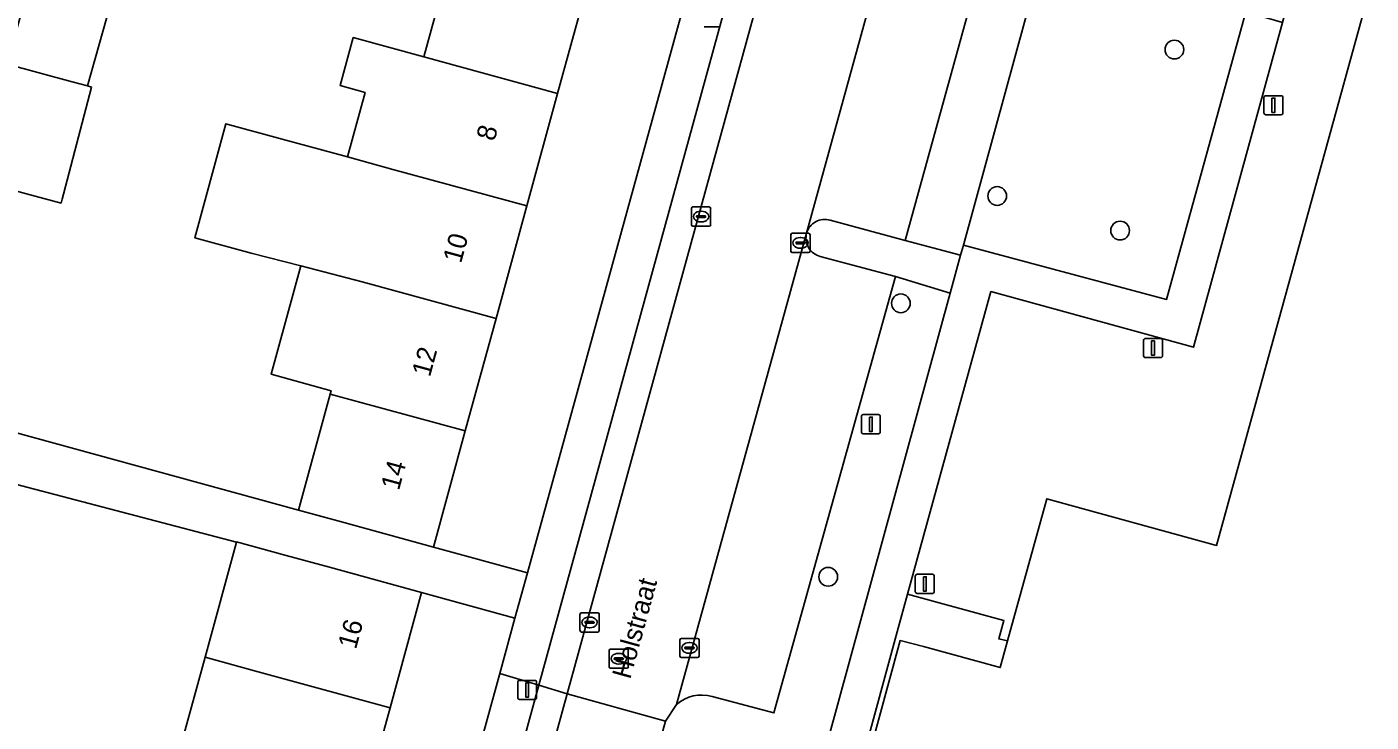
# Model space of a CAD drawing. Extents: x 159817 to 160765, y 380688 to 381638.
# Drawn here: x 160362.8 to 160433.1, y 381073.9 to 381110.3 of the extents above; entities that cross this region are included whole.
import ezdxf

# ---------------------------------------------------------------- set-up
doc = ezdxf.new("R2010")
doc.units = 0
for name, color, linetype in [('IMGEO_Boom', 7, 'Continuous'), ('IMGEO_Erf', 7, 'Continuous'), ('IMGEO_Groenvoorziening', 7, 'Continuous'), ('IMGEO_Kolk', 7, 'Continuous'), ('IMGEO_Lichtmast', 7, 'Continuous'), ('IMGEO_Openbare_ruimte_label', 7, 'Continuous'), ('IMGEO_Pand', 7, 'Continuous'), ('IMGEO_Pand_nummerreeks', 7, 'Continuous'), ('IMGEO_Parkeervlak_open', 7, 'Continuous'), ('IMGEO_Rijbaan_lokaal_open', 7, 'Continuous'), ('IMGEO_Rioolput', 7, 'Continuous'), ('IMGEO_Voetpad_gesloten', 7, 'Continuous'), ('IMGEO_Voetpad_open', 7, 'Continuous')]:
    doc.layers.add(name, color=color, linetype=linetype)

msp = doc.modelspace()

# ---------------------------------------------------------------- linework, layer by layer
at = {"layer": 'IMGEO_Boom'}
for centre in [(160422.765, 381109.093), (160413.5, 381101.436), (160419.927, 381099.627), (160408.463, 381095.823), (160404.664, 381081.521)]:
    msp.add_circle(centre, 0.489, dxfattribs=at)
at = {"layer": 'IMGEO_Erf'}
for points in [[(160400.372, 381123.275), (160395.392, 381124.641), (160393.68, 381118.378), (160392.123, 381112.683), (160390.515, 381106.8), (160388.906, 381100.915), (160387.298, 381095.031), (160385.689, 381089.146), (160384.03, 381083.076), (160388.938, 381081.725)], [(160387.492, 381076.468), (160388.286, 381079.355), (160383.403, 381080.699), (160381.753, 381074.664), (160380.145, 381068.781), (160378.536, 381062.896), (160376.928, 381057.013), (160375.319, 381051.127), (160373.711, 381045.244), (160372.102, 381039.359), (160370.453, 381033.326), (160375.259, 381032.013)]]:
    msp.add_lwpolyline(points, close=True, dxfattribs=at)
for points in [[(160367.533, 381112.903), (160365.94, 381107.189), (160366.15, 381107.131), (160364.681, 381101.536), (160364.613, 381101.273), (160364.557, 381101.061), (160362.747, 381101.556)], [(160356.8, 381090.525), (160376.964, 381085.008), (160378.623, 381091.077), (160378.671, 381091.254), (160375.534, 381092.111), (160377.083, 381097.776), (160374.484, 381098.449), (160371.548, 381099.251), (160373.176, 381105.211), (160376.112, 381104.409), (160379.525, 381103.477), (160380.447, 381106.855), (160379.141, 381107.212), (160379.826, 381109.72), (160383.515, 381108.712), (160384.421, 381112.025)], [(160345.919, 381040.029), (160363.368, 381035.262), (160365.017, 381041.296), (160362.073, 381042.101), (160363.681, 381047.985), (160362.783, 381048.23), (160364.391, 381054.115), (160365.651, 381053.77), (160367.258, 381059.656), (160367.016, 381059.722), (160364.891, 381060.303), (160363.112, 381060.789), (160364.721, 381066.673), (160368.865, 381065.54), (160370.472, 381071.424), (160372.08, 381077.309), (160373.727, 381083.335), (160360.029, 381086.927)]]:
    msp.add_lwpolyline(points, dxfattribs=at)
at = {"layer": 'IMGEO_Groenvoorziening'}
for points in [[(160434.626, 381133.097), (160428.423, 381110.508), (160423.761, 381093.53), (160413.169, 381096.433), (160408.813, 381080.606), (160413.849, 381079.234), (160413.581, 381078.273), (160414.044, 381078.179), (160416.088, 381085.603), (160424.975, 381083.16), (160433.195, 381113.013), (160433.532, 381112.921), (160438.229, 381129.982), (160438.42, 381129.933), (160438.953, 381131.902)], [(160419.845, 381128.521), (160417.01, 381129.305), (160416.369, 381126.977), (160408.692, 381099.1), (160411.588, 381098.341), (160411.733, 381098.87)], [(160426.5, 381111.072), (160430.496, 381125.575), (160419.845, 381128.521), (160411.733, 381098.87), (160422.353, 381096.025)]]:
    msp.add_lwpolyline(points, close=True, dxfattribs=at)
for points in [[(160411.044, 381096.35), (160408.176, 381097.219), (160401.828, 381074.405), (160398.59, 381075.263)], [(160396.736, 381074.846), (160396.163, 381073.967), (160395.878, 381072.958), (160404.035, 381070.73), (160411.044, 381096.35)]]:
    msp.add_lwpolyline(points, dxfattribs=at)
msp.add_arc((160398.047, 381073.349), 1.99, 74.15231, 131.19964, dxfattribs=at)
at = {"layer": 'IMGEO_Kolk'}
for p, q in [((160397.517, 381099.936), (160397.517, 381100.788)), ((160397.592, 381100.862), (160398.444, 381100.862)), ((160398.518, 381100.788), (160398.518, 381099.936)), ((160397.776, 381100.356), (160397.776, 381100.368)), ((160398.214, 381100.319), (160397.816, 381100.319)), ((160397.819, 381100.405), (160398.217, 381100.405)), ((160398.028, 381100.082), (160398.003, 381100.082)), ((160398.005, 381100.642), (160398.03, 381100.642)), ((160398.26, 381100.368), (160398.26, 381100.356)), ((160398.444, 381099.862), (160397.592, 381099.862)), ((160402.712, 381098.558), (160402.712, 381099.41)), ((160402.787, 381099.484), (160403.639, 381099.484)), ((160403.713, 381099.41), (160403.713, 381098.558)), ((160402.971, 381098.978), (160402.971, 381098.99)), ((160403.409, 381098.941), (160403.011, 381098.941)), ((160403.014, 381099.027), (160403.412, 381099.027)), ((160403.223, 381098.704), (160403.198, 381098.704)), ((160403.2, 381099.264), (160403.225, 381099.264)), ((160403.455, 381098.99), (160403.455, 381098.978)), ((160403.639, 381098.484), (160402.787, 381098.484)), ((160391.686, 381078.706), (160391.686, 381079.558)), ((160391.761, 381079.632), (160392.613, 381079.632)), ((160391.945, 381079.126), (160391.945, 381079.138)), ((160392.383, 381079.089), (160391.985, 381079.089)), ((160391.988, 381079.175), (160392.386, 381079.175)), ((160392.174, 381079.412), (160392.199, 381079.412)), ((160392.429, 381079.138), (160392.429, 381079.126)), ((160392.687, 381079.558), (160392.687, 381078.706)), ((160392.613, 381078.632), (160391.761, 381078.632)), ((160392.197, 381078.852), (160392.172, 381078.852)), ((160396.985, 381078.3), (160397.837, 381078.3)), ((160396.91, 381077.374), (160396.91, 381078.226)), ((160397.169, 381077.794), (160397.169, 381077.806)), ((160397.607, 381077.757), (160397.209, 381077.757)), ((160397.212, 381077.843), (160397.61, 381077.843)), ((160397.398, 381078.08), (160397.423, 381078.08)), ((160397.653, 381077.806), (160397.653, 381077.794)), ((160397.911, 381078.226), (160397.911, 381077.374)), ((160397.837, 381077.3), (160396.985, 381077.3)), ((160397.421, 381077.52), (160397.396, 381077.52))]:
    msp.add_line(p, q, dxfattribs=at)
for points in [[(160397.517, 381099.936), (160397.517, 381100.788)], [(160397.592, 381100.862), (160398.444, 381100.862)], [(160398.518, 381100.788), (160398.518, 381099.936)], [(160398.444, 381099.862), (160397.592, 381099.862)], [(160402.712, 381098.558), (160402.712, 381099.41)], [(160402.787, 381099.484), (160403.639, 381099.484)], [(160403.713, 381099.41), (160403.713, 381098.558)], [(160403.639, 381098.484), (160402.787, 381098.484)], [(160391.686, 381078.706), (160391.686, 381079.558)], [(160391.761, 381079.632), (160392.613, 381079.632)], [(160392.687, 381079.558), (160392.687, 381078.706)], [(160392.613, 381078.632), (160391.761, 381078.632)], [(160396.985, 381078.3), (160397.837, 381078.3)], [(160396.91, 381077.374), (160396.91, 381078.226)], [(160397.911, 381078.226), (160397.911, 381077.374)], [(160397.837, 381077.3), (160396.985, 381077.3)]]:
    msp.add_lwpolyline(points, dxfattribs=at)
for centre, radius, start, end in [((160397.594, 381100.786), 0.0765, 91.55205, 178.44795), ((160397.594, 381100.786), 0.0765, 91.55205, 178.44795), ((160398.442, 381100.786), 0.0765, 1.55205, 88.44795), ((160398.442, 381100.786), 0.0765, 1.55205, 88.44795), ((160397.816, 381100.365), 0.0403, 85.87752, 175.75265), ((160397.813, 381100.355), 0.0366, 178.93798, 274.71019), ((160398.217, 381100.362), 0.043, 264.86636, 352.45326), ((160398.221, 381100.367), 0.0386, 1.73085, 96.63898), ((160397.594, 381099.938), 0.0765, 181.55205, 268.44795), ((160397.594, 381099.938), 0.0765, 181.55205, 268.44795), ((160398.442, 381099.938), 0.0765, 271.55205, 358.44795), ((160398.442, 381099.938), 0.0765, 271.55205, 358.44795), ((160402.789, 381099.408), 0.0765, 91.55205, 178.44795), ((160402.789, 381099.408), 0.0765, 91.55205, 178.44795), ((160403.637, 381099.408), 0.0765, 1.55205, 88.44795), ((160403.637, 381099.408), 0.0765, 1.55205, 88.44795), ((160403.011, 381098.987), 0.0403, 85.87752, 175.75265), ((160403.008, 381098.977), 0.0366, 178.93798, 274.71019), ((160403.412, 381098.984), 0.043, 264.86636, 352.45326), ((160403.416, 381098.989), 0.0386, 1.73085, 96.63898), ((160402.789, 381098.56), 0.0765, 181.55205, 268.44795), ((160402.789, 381098.56), 0.0765, 181.55205, 268.44795), ((160403.637, 381098.56), 0.0765, 271.55205, 358.44795), ((160403.637, 381098.56), 0.0765, 271.55205, 358.44795), ((160391.763, 381079.556), 0.0765, 91.55205, 178.44795), ((160391.763, 381079.556), 0.0765, 91.55205, 178.44795), ((160391.985, 381079.135), 0.0403, 85.87752, 175.75265), ((160391.982, 381079.125), 0.0366, 178.93798, 274.71019), ((160392.386, 381079.132), 0.043, 264.86636, 352.45326), ((160392.39, 381079.137), 0.0386, 1.73085, 96.63898), ((160392.611, 381079.556), 0.0765, 1.55205, 88.44795), ((160392.611, 381079.556), 0.0765, 1.55205, 88.44795), ((160391.763, 381078.708), 0.0765, 181.55205, 268.44795), ((160391.763, 381078.708), 0.0765, 181.55205, 268.44795), ((160392.611, 381078.708), 0.0765, 271.55205, 358.44795), ((160392.611, 381078.708), 0.0765, 271.55205, 358.44795), ((160396.987, 381078.224), 0.0765, 91.55205, 178.44795), ((160396.987, 381078.224), 0.0765, 91.55205, 178.44795), ((160397.835, 381078.224), 0.0765, 1.55205, 88.44795), ((160397.835, 381078.224), 0.0765, 1.55205, 88.44795), ((160397.209, 381077.803), 0.0403, 85.87752, 175.75265), ((160397.206, 381077.793), 0.0366, 178.93798, 274.71019), ((160397.61, 381077.8), 0.043, 264.86636, 352.45326), ((160397.614, 381077.805), 0.0386, 1.73085, 96.63898), ((160396.987, 381077.376), 0.0765, 181.55205, 268.44795), ((160396.987, 381077.376), 0.0765, 181.55205, 268.44795), ((160397.835, 381077.376), 0.0765, 271.55205, 358.44795), ((160397.835, 381077.376), 0.0765, 271.55205, 358.44795)]:
    msp.add_arc(centre, radius, start, end, dxfattribs=at)
for centre, major_axis, ratio, start_param, end_param in [((160398.004, 381100.362), (-0.387, 0.002), 0.722429, 4.712389, 7.853982), ((160398.029, 381100.362), (-0.39, 0.002), 0.717154, 1.570796, 4.712389), ((160403.199, 381098.984), (-0.387, 0.002), 0.722429, 4.712389, 7.853982), ((160403.224, 381098.984), (-0.39, 0.002), 0.717154, 1.570796, 4.712389), ((160392.173, 381079.132), (-0.387, 0.002), 0.722429, 4.712389, 7.853982), ((160392.198, 381079.132), (-0.39, 0.002), 0.717154, 1.570796, 4.712389), ((160397.397, 381077.8), (-0.387, 0.002), 0.722429, 4.712389, 7.853982), ((160397.422, 381077.8), (-0.39, 0.002), 0.717154, 1.570796, 4.712389)]:
    msp.add_ellipse(centre, major_axis=major_axis, ratio=ratio, start_param=start_param, end_param=end_param, dxfattribs=at)
at = {"layer": 'IMGEO_Lichtmast'}
for p, q in [((160398.968, 381110.28), (160398.178, 381110.28)), ((160398.178, 381110.28), (160398.968, 381110.28)), ((160427.449, 381105.782), (160427.449, 381106.582)), ((160427.449, 381106.582), (160427.449, 381105.782)), ((160427.549, 381106.682), (160428.339, 381106.682)), ((160428.339, 381106.682), (160427.549, 381106.682)), ((160428.439, 381106.582), (160428.439, 381105.782)), ((160428.439, 381105.782), (160428.439, 381106.582)), ((160428.339, 381105.682), (160427.549, 381105.682)), ((160427.549, 381105.682), (160428.339, 381105.682)), ((160421.155, 381093.086), (160421.155, 381093.886)), ((160421.155, 381093.886), (160421.155, 381093.086)), ((160421.255, 381093.986), (160422.045, 381093.986)), ((160422.045, 381093.986), (160421.255, 381093.986)), ((160422.145, 381093.886), (160422.145, 381093.086)), ((160422.145, 381093.086), (160422.145, 381093.886)), ((160422.045, 381092.986), (160421.255, 381092.986)), ((160421.255, 381092.986), (160422.045, 381092.986)), ((160406.399, 381089.1), (160406.399, 381089.9)), ((160406.399, 381089.9), (160406.399, 381089.1)), ((160406.499, 381090), (160407.289, 381090)), ((160407.289, 381090), (160406.499, 381090)), ((160407.389, 381089.9), (160407.389, 381089.1)), ((160407.389, 381089.1), (160407.389, 381089.9)), ((160407.289, 381089), (160406.499, 381089)), ((160406.499, 381089), (160407.289, 381089)), ((160409.219, 381080.751), (160409.219, 381081.551)), ((160409.219, 381081.551), (160409.219, 381080.751)), ((160409.319, 381081.651), (160410.109, 381081.651)), ((160410.109, 381081.651), (160409.319, 381081.651)), ((160410.209, 381081.551), (160410.209, 381080.751)), ((160410.209, 381080.751), (160410.209, 381081.551)), ((160410.109, 381080.651), (160409.319, 381080.651)), ((160409.319, 381080.651), (160410.109, 381080.651)), ((160388.427, 381075.205), (160388.427, 381076.005)), ((160388.427, 381076.005), (160388.427, 381075.205)), ((160388.527, 381076.105), (160389.317, 381076.105)), ((160389.317, 381076.105), (160388.527, 381076.105)), ((160389.417, 381076.005), (160389.417, 381075.205)), ((160389.417, 381075.205), (160389.417, 381076.005)), ((160389.317, 381075.105), (160388.527, 381075.105)), ((160388.527, 381075.105), (160389.317, 381075.105))]:
    msp.add_line(p, q, dxfattribs=at)
for points in [[(160427.869, 381106.557), (160428.019, 381106.557), (160428.019, 381105.807), (160427.869, 381105.807), (160427.869, 381106.557)], [(160421.575, 381093.861), (160421.725, 381093.861), (160421.725, 381093.111), (160421.575, 381093.111), (160421.575, 381093.861)], [(160406.819, 381089.875), (160406.969, 381089.875), (160406.969, 381089.125), (160406.819, 381089.125), (160406.819, 381089.875)], [(160409.639, 381081.526), (160409.789, 381081.526), (160409.789, 381080.776), (160409.639, 381080.776), (160409.639, 381081.526)], [(160388.847, 381075.98), (160388.997, 381075.98), (160388.997, 381075.23), (160388.847, 381075.23), (160388.847, 381075.98)]]:
    msp.add_lwpolyline(points, dxfattribs=at)
for centre, start, end in [((160427.549, 381106.582), 90, 180), ((160427.549, 381106.582), 90, 180), ((160428.339, 381106.582), 0, 90), ((160428.339, 381106.582), 360, 90), ((160427.549, 381105.782), 180, 270), ((160427.549, 381105.782), 180, 270), ((160428.339, 381105.782), 270, 0), ((160428.339, 381105.782), 270, 0), ((160421.255, 381093.886), 90, 180), ((160421.255, 381093.886), 90, 180), ((160422.045, 381093.886), 0, 90), ((160422.045, 381093.886), 360, 90), ((160421.255, 381093.086), 180, 270), ((160421.255, 381093.086), 180, 270), ((160422.045, 381093.086), 270, 0), ((160422.045, 381093.086), 270, 0), ((160406.499, 381089.9), 90, 180), ((160406.499, 381089.9), 90, 180), ((160407.289, 381089.9), 0, 90), ((160407.289, 381089.9), 360, 90), ((160406.499, 381089.1), 180, 270), ((160406.499, 381089.1), 180, 270), ((160407.289, 381089.1), 270, 0), ((160407.289, 381089.1), 270, 0), ((160409.319, 381081.551), 90, 180), ((160409.319, 381081.551), 90, 180), ((160410.109, 381081.551), 0, 90), ((160410.109, 381081.551), 360, 90), ((160409.319, 381080.751), 180, 270), ((160409.319, 381080.751), 180, 270), ((160410.109, 381080.751), 270, 0), ((160410.109, 381080.751), 270, 0), ((160388.527, 381076.005), 90, 180), ((160388.527, 381076.005), 90, 180), ((160389.317, 381076.005), 0, 90), ((160389.317, 381076.005), 360, 90), ((160388.527, 381075.205), 180, 270), ((160388.527, 381075.205), 180, 270), ((160389.317, 381075.205), 270, 0), ((160389.317, 381075.205), 270, 0)]:
    msp.add_arc(centre, 0.1, start, end, dxfattribs=at)
at = {"layer": 'IMGEO_Pand'}
for points in [[(160383.515, 381108.712), (160390.515, 381106.8), (160392.123, 381112.683), (160382.25, 381115.38), (160381.548, 381112.81), (160384.421, 381112.025)], [(160363.312, 381114.081), (160362.718, 381111.883), (160361.73, 381108.339), (160365.138, 381107.408), (160365.94, 381107.189), (160367.533, 381112.903)], [(160383.515, 381108.712), (160379.826, 381109.72), (160379.141, 381107.212), (160380.447, 381106.855), (160379.525, 381103.477), (160381.906, 381102.827), (160388.906, 381100.915), (160390.515, 381106.8)], [(160365.94, 381107.189), (160365.138, 381107.408), (160361.73, 381108.339), (160360.702, 381104.651), (160360.062, 381102.288), (160362.747, 381101.556), (160364.557, 381101.061), (160364.613, 381101.273), (160364.681, 381101.536), (160366.15, 381107.131)], [(160388.906, 381100.915), (160381.906, 381102.827), (160379.525, 381103.477), (160376.112, 381104.409), (160373.176, 381105.211), (160371.548, 381099.251), (160374.484, 381098.449), (160377.083, 381097.776), (160380.298, 381096.943), (160387.298, 381095.031)], [(160385.689, 381089.146), (160387.298, 381095.031), (160380.298, 381096.943), (160377.083, 381097.776), (160375.534, 381092.111), (160378.671, 381091.254), (160378.623, 381091.077)], [(160385.689, 381089.146), (160378.623, 381091.077), (160376.964, 381085.008), (160379.208, 381084.394), (160384.03, 381083.076)], [(160383.403, 381080.699), (160378.58, 381082.017), (160376.318, 381082.635), (160373.729, 381083.342), (160373.727, 381083.335), (160372.08, 381077.309), (160374.669, 381076.601), (160381.753, 381074.664)], [(160381.753, 381074.664), (160374.669, 381076.601), (160372.08, 381077.309), (160370.472, 381071.424), (160373.06, 381070.717), (160380.145, 381068.781)]]:
    msp.add_lwpolyline(points, close=True, dxfattribs=at)
msp.add_lwpolyline([(160433.195, 381113.013), (160424.975, 381083.16), (160416.088, 381085.603), (160414.044, 381078.179), (160413.657, 381076.773), (160409.646, 381077.876), (160408.421, 381078.188), (160406.748, 381072.032)], dxfattribs=at)
at = {"layer": 'IMGEO_Parkeervlak_open'}
for points in [[(160408.581, 381145.191), (160403.927, 381128.201), (160402.919, 381124.592), (160389.537, 381075.853), (160391.017, 381075.407), (160410.611, 381146.685)], [(160411.718, 381129.23), (160403.537, 381099.497)], [(160404.76, 381100.173), (160408.692, 381099.1), (160416.369, 381126.977), (160413.053, 381127.887)], [(160403.537, 381099.497), (160396.736, 381074.846)], [(160398.59, 381075.263), (160401.828, 381074.405), (160408.176, 381097.219), (160404.25, 381098.272)]]:
    msp.add_lwpolyline(points, dxfattribs=at)
msp.add_lwpolyline([(160391.017, 381075.407), (160389.537, 381075.853), (160387.96, 381070.128), (160389.443, 381069.688)], close=True, dxfattribs=at)
for centre, radius, start, end in [((160404.484, 381099.229), 0.984, 73.68846, 164.17383), ((160404.5, 381099.238), 0.998, 164.92958, 255.47272), ((160398.047, 381073.349), 1.99, 74.15231, 131.19964)]:
    msp.add_arc(centre, radius, start, end, dxfattribs=at)
at = {"layer": 'IMGEO_Rijbaan_lokaal_open'}
msp.add_lwpolyline([(160410.611, 381146.685), (160391.017, 381075.407), (160396.163, 381073.967), (160396.736, 381074.846), (160403.537, 381099.497), (160411.718, 381129.23)], dxfattribs=at)
msp.add_lwpolyline([(160391.017, 381075.407), (160389.443, 381069.688), (160394.573, 381068.218), (160394.822, 381069.096), (160395.878, 381072.958), (160396.163, 381073.967)], close=True, dxfattribs=at)
at = {"layer": 'IMGEO_Rioolput'}
for p, q in [((160393.212, 381076.812), (160393.212, 381077.664)), ((160393.287, 381077.738), (160394.139, 381077.738)), ((160394.213, 381077.664), (160394.213, 381076.812)), ((160393.471, 381077.232), (160393.471, 381077.244)), ((160393.909, 381077.195), (160393.511, 381077.195)), ((160393.514, 381077.281), (160393.912, 381077.281)), ((160393.723, 381076.958), (160393.698, 381076.958)), ((160393.7, 381077.518), (160393.725, 381077.518)), ((160393.955, 381077.244), (160393.955, 381077.232)), ((160394.139, 381076.738), (160393.287, 381076.738))]:
    msp.add_line(p, q, dxfattribs=at)
for points in [[(160393.212, 381076.812), (160393.212, 381077.664)], [(160393.287, 381077.738), (160394.139, 381077.738)], [(160394.213, 381077.664), (160394.213, 381076.812)], [(160394.139, 381076.738), (160393.287, 381076.738)]]:
    msp.add_lwpolyline(points, dxfattribs=at)
for centre, radius, start, end in [((160393.289, 381077.662), 0.0765, 91.55205, 178.44795), ((160393.289, 381077.662), 0.0765, 91.55205, 178.44795), ((160394.137, 381077.662), 0.0765, 1.55205, 88.44795), ((160394.137, 381077.662), 0.0765, 1.55205, 88.44795), ((160393.511, 381077.241), 0.0403, 85.87752, 175.75265), ((160393.508, 381077.231), 0.0366, 178.93798, 274.71019), ((160393.912, 381077.238), 0.043, 264.86636, 352.45326), ((160393.916, 381077.243), 0.0386, 1.73085, 96.63898), ((160393.289, 381076.814), 0.0765, 181.55205, 268.44795), ((160393.289, 381076.814), 0.0765, 181.55205, 268.44795), ((160394.137, 381076.814), 0.0765, 271.55205, 358.44795), ((160394.137, 381076.814), 0.0765, 271.55205, 358.44795)]:
    msp.add_arc(centre, radius, start, end, dxfattribs=at)
for centre, major_axis, ratio, start_param, end_param in [((160393.699, 381077.238), (-0.387, 0.002), 0.722429, 4.712389, 7.853982), ((160393.724, 381077.238), (-0.39, 0.002), 0.717154, 1.570796, 4.712389)]:
    msp.add_ellipse(centre, major_axis=major_axis, ratio=ratio, start_param=start_param, end_param=end_param, dxfattribs=at)
at = {"layer": 'IMGEO_Voetpad_gesloten'}
msp.add_lwpolyline([(160401.928, 381055.502), (160406.496, 381072.113), (160408.272, 381078.647), (160408.813, 381080.606), (160413.169, 381096.433), (160423.761, 381093.53), (160428.423, 381110.508), (160426.5, 381111.072), (160422.353, 381096.025), (160411.733, 381098.87), (160411.588, 381098.341), (160411.044, 381096.35), (160404.035, 381070.73), (160402.978, 381066.877), (160395.908, 381041.173), (160395.471, 381039.574), (160390.244, 381020.561), (160392.163, 381020.034), (160393.96, 381026.578), (160394.501, 381028.526)], close=True, dxfattribs=at)
at = {"layer": 'IMGEO_Voetpad_open'}
for points in [[(160408.336, 381152.238), (160401.95, 381129.013), (160400.372, 381123.275), (160388.938, 381081.725), (160388.286, 381079.355), (160387.492, 381076.468), (160389.537, 381075.853), (160402.919, 381124.592)], [(160411.588, 381098.341), (160408.692, 381099.1), (160404.76, 381100.173)], [(160404.25, 381098.272), (160408.176, 381097.219), (160411.044, 381096.35), (160411.588, 381098.341)], [(160360.029, 381086.927), (160373.727, 381083.335), (160373.729, 381083.342), (160376.318, 381082.635), (160378.58, 381082.017), (160383.403, 381080.699), (160388.286, 381079.355), (160388.938, 381081.725), (160384.03, 381083.076), (160379.208, 381084.394), (160376.964, 381085.008), (160356.8, 381090.525)], [(160370.831, 381007.918), (160373.562, 381017.959), (160375.161, 381023.66), (160375.808, 381025.963), (160375.364, 381026.093), (160376.372, 381029.708), (160376.805, 381029.591), (160387.96, 381070.128), (160389.537, 381075.853), (160387.492, 381076.468), (160375.259, 381032.013), (160374.844, 381030.504), (160374.631, 381029.732), (160373.558, 381026.22), (160371.863, 381019.918), (160370.444, 381014.604), (160368.984, 381009.402), (160366.345, 380999.727)]]:
    msp.add_lwpolyline(points, dxfattribs=at)
msp.add_lwpolyline([(160408.485, 381057.865), (160405.223, 381058.747), (160408.523, 381070.679), (160408.687, 381071.472), (160406.748, 381072.032), (160408.421, 381078.188), (160409.646, 381077.876), (160413.657, 381076.773), (160414.044, 381078.179), (160413.581, 381078.273), (160413.849, 381079.234), (160408.813, 381080.606), (160408.272, 381078.647), (160406.496, 381072.113), (160401.928, 381055.502), (160402.172, 381055.436), (160401.675, 381053.638), (160402.296, 381053.471), (160402.588, 381054.442), (160412.509, 381051.699), (160412.635, 381052.29), (160407.347, 381053.729), (160407.428, 381054.027)], close=True, dxfattribs=at)
for centre, radius, start, end in [((160404.484, 381099.229), 0.984, 73.68846, 164.17383), ((160404.5, 381099.238), 0.998, 164.92958, 255.47272)]:
    msp.add_arc(centre, radius, start, end, dxfattribs=at)

# ---------------------------------------------------------------- texts
at = {"layer": 'IMGEO_Openbare_ruimte_label'}
msp.add_text('Holstraat', height=1, rotation=74.62927, dxfattribs=at).set_placement((160394.31, 381076.123))
at = {"layer": 'IMGEO_Pand_nummerreeks'}
for s, rotation, p in [('8', 74.71141, (160387.209, 381104.262)), ('10', 74.7137, (160385.464, 381097.878)), ('12', 74.71141, (160383.839, 381091.935)), ('14', 74.71141, (160382.217, 381086)), ('16', 74.7137, (160379.97, 381077.693))]:
    msp.add_text(s, height=1, rotation=rotation, dxfattribs=at).set_placement(p)

doc.saveas('drawing.dxf')
